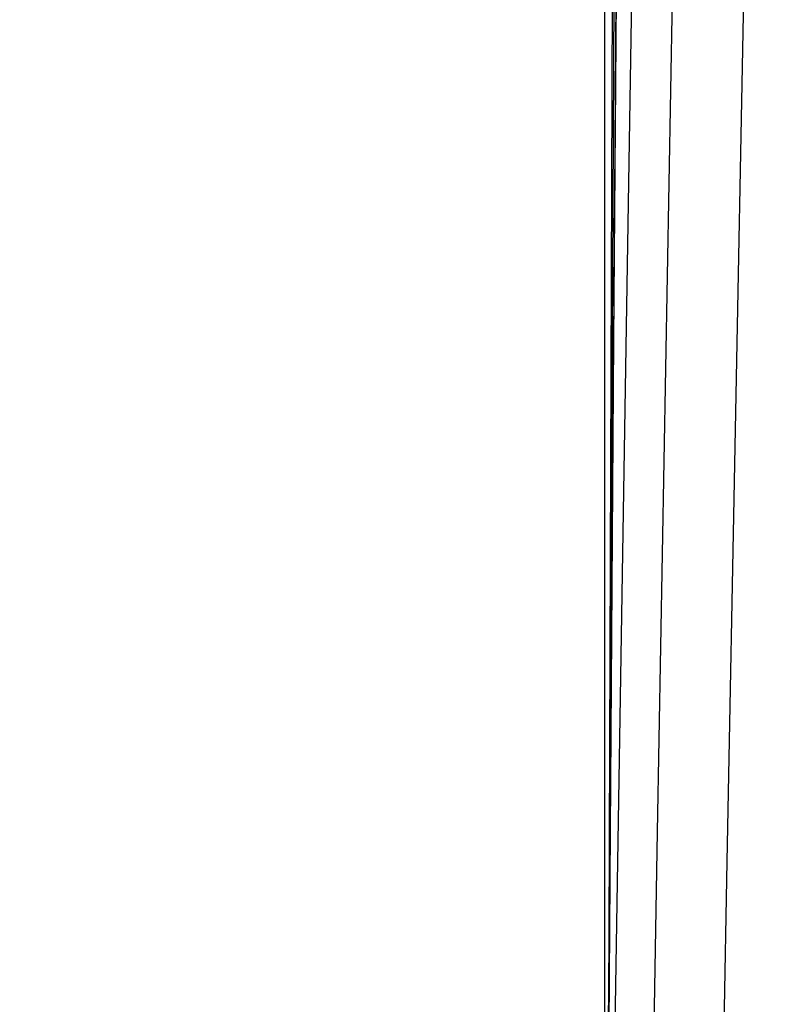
# Model space of a CAD drawing. Header units: metres. Extents: x 209848 to 209928, y 1182430 to 1182563.
# Tile 534 of 656: x 209852.5916 to 209852.6275, y 1182483.9559 to 1182484.0032. Entities that reach past the tile are written whole.
import ezdxf

# ---------------------------------------------------------------- set-up
doc = ezdxf.new("R2010")
doc.units = ezdxf.units.M
doc.header["$MEASUREMENT"] = 0
doc.linetypes.add('DGN Style 2', pattern=[15.036391, 9.021834, -6.014556])
doc.layers.get('0').update_dxf_attribs({"color": 254})

# ---------------------------------------------------------------- blocks, each defined once
blk = doc.blocks.new('*U2')
at = {"color": 3, "linetype": 'Continuous'}
blk.add_line((1.275496, -15.044348), (1.275, -15.143218), dxfattribs=at)
blk = doc.blocks.new('*U3')
at = {"color": 3, "linetype": 'Continuous'}
blk.add_line((1.275782, -15.026384), (1.275, -15.125565), dxfattribs=at)
blk = doc.blocks.new('*U4')
at = {"color": 3, "linetype": 'Continuous'}
blk.add_line((1.275359, -15.053655), (1.275, -15.153309), dxfattribs=at)
blk = doc.blocks.new('*U5')
at = {"color": 3, "linetype": 'Continuous'}
blk.add_line((1.275695, -15.032354), (1.275, -15.131995), dxfattribs=at)
blk = doc.blocks.new('*U6')
at = {"color": 3, "linetype": 'Continuous'}
blk.add_line((1.276759, -15.026947), (1.275138, -15.12697), dxfattribs=at)
blk = doc.blocks.new('*U7')
at = {"color": 3, "linetype": 'Continuous'}
for p, q in [((1.279289, -14.997749), (1.277508, -15.096851)), ((1.277508, -15.096851), (1.275845, -15.195964))]:
    blk.add_line(p, q, dxfattribs=at)
blk = doc.blocks.new('*U8')
at = {"color": 3, "linetype": 'Continuous'}
for p, q in [((1.282795, -14.998299), (1.280846, -15.098277)), ((1.280846, -15.098277), (1.279009, -15.198256))]:
    blk.add_line(p, q, dxfattribs=at)
blk = doc.blocks.new('ATTEMP_4')
at = {"color": 254, "flags": 128}
blk.add_lwpolyline([(0, 1.275), (-13.6, 1.275), (-13.6, -1.275), (0, -1.275), (0, 1.275), (0, 1.275)], dxfattribs=at)
blk = doc.blocks.new('ATTEMP_1')
at = {"color": 254, "rotation": 90}
blk.add_blockref('ATTEMP_4', (0, -3.535), dxfattribs=at)
blk = doc.blocks.new('ATTEMP')
at = {"color": 3, "linetype": 'Continuous'}
for name in ['*U8', '*U7', '*U6', '*U5', '*U4', '*U3', '*U2']:
    blk.add_blockref(name, (-8.511171, 0), dxfattribs=at)
at = {"color": 254}
blk.add_blockref('ATTEMP_1', (-8.511171, 0), dxfattribs=at)

msp = doc.modelspace()

# ---------------------------------------------------------------- block references
at = {"color": 1, "linetype": 'DGN Style 2'}
msp.add_blockref('ATTEMP', (209859.855907, 1182499.061067), dxfattribs=at)

doc.saveas('drawing.dxf')
